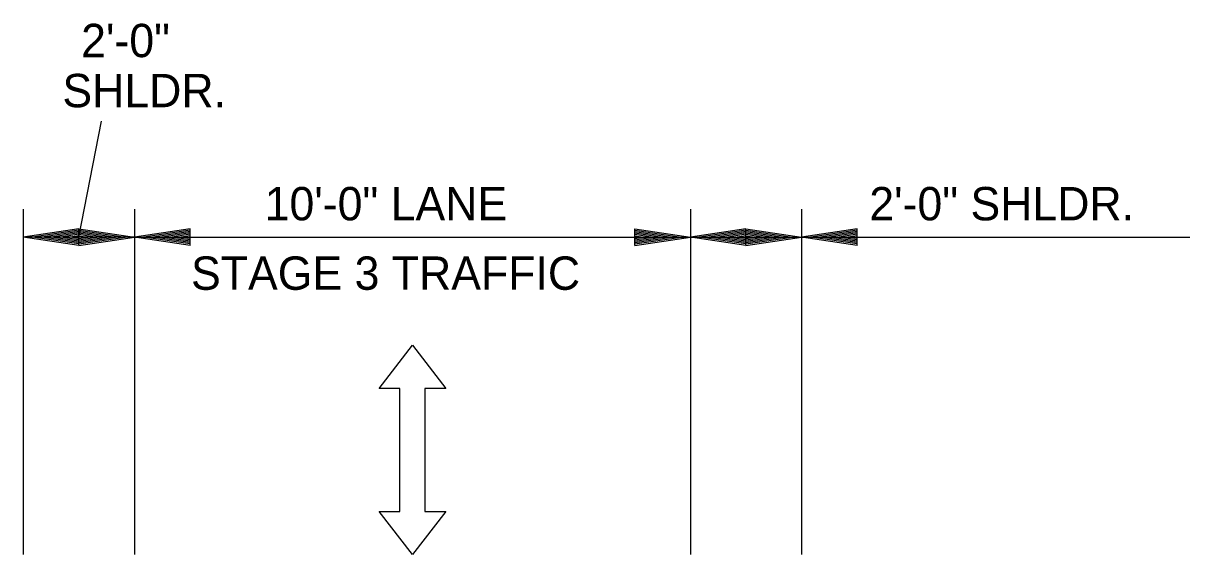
# Model space of a CAD drawing. Extents: x 1398460 to 1408037, y 380768 to 383968.
# Drawn here: x 1401538.9 to 1401748.7, y 383507.5 to 383603 of the extents above; entities that cross this region are included whole.
import ezdxf

# ---------------------------------------------------------------- set-up
doc = ezdxf.new("R2010")
doc.units = 0
doc.layers.add('R_Dimension', color=7, linetype='Continuous')
doc.layers.add('R_Striping', color=7, linetype='Continuous')

msp = doc.modelspace()

# ---------------------------------------------------------------- linework, layer by layer
at = {"layer": 'R_Dimension'}
for p, q in [((1401548.88, 383564.57), (1401552.93, 383585.38)), ((1401538.88, 383569.57), (1401538.88, 383507.46)), ((1401558.88, 383569.57), (1401558.88, 383507.46)), ((1401658.88, 383569.57), (1401658.88, 383507.46)), ((1401678.88, 383569.57), (1401678.88, 383507.46)), ((1401548.88, 383566.07), (1401538.88, 383564.57)), ((1401548.88, 383563.07), (1401538.88, 383564.57)), ((1401558.87, 383564.57), (1401538.88, 383564.57)), ((1401548.88, 383565.82), (1401540.55, 383564.57)), ((1401548.88, 383563.32), (1401540.55, 383564.57)), ((1401548.88, 383565.56), (1401542.27, 383564.57)), ((1401548.88, 383563.57), (1401542.27, 383564.57)), ((1401548.88, 383565.31), (1401543.93, 383564.57)), ((1401548.88, 383563.82), (1401543.93, 383564.57)), ((1401548.88, 383565.06), (1401545.63, 383564.57)), ((1401548.88, 383564.08), (1401545.63, 383564.57)), ((1401548.88, 383564.8), (1401547.3, 383564.57)), ((1401548.88, 383564.33), (1401547.3, 383564.57)), ((1401548.88, 383563.07), (1401548.88, 383566.07)), ((1401548.88, 383566.07), (1401558.88, 383564.57)), ((1401548.88, 383563.07), (1401548.88, 383566.07)), ((1401548.88, 383565.82), (1401557.21, 383564.57)), ((1401548.88, 383565.56), (1401555.49, 383564.57)), ((1401548.88, 383565.31), (1401553.82, 383564.57)), ((1401548.88, 383565.06), (1401552.13, 383564.57)), ((1401548.88, 383564.8), (1401550.46, 383564.57)), ((1401548.88, 383563.07), (1401558.88, 383564.57)), ((1401548.88, 383564.08), (1401552.13, 383564.57)), ((1401548.88, 383563.57), (1401555.49, 383564.57)), ((1401548.88, 383563.32), (1401557.21, 383564.57)), ((1401548.88, 383563.82), (1401553.82, 383564.57)), ((1401548.88, 383564.33), (1401550.46, 383564.57)), ((1401568.88, 383566.07), (1401558.88, 383564.57)), ((1401558.88, 383564.57), (1401658.88, 383564.57)), ((1401568.88, 383563.07), (1401558.88, 383564.57)), ((1401568.88, 383565.82), (1401560.55, 383564.57)), ((1401568.88, 383563.32), (1401560.55, 383564.57)), ((1401568.88, 383565.56), (1401562.27, 383564.57)), ((1401568.88, 383563.57), (1401562.27, 383564.57)), ((1401568.88, 383565.31), (1401563.93, 383564.57)), ((1401568.88, 383563.82), (1401563.93, 383564.57)), ((1401568.88, 383565.06), (1401565.63, 383564.57)), ((1401568.88, 383564.08), (1401565.63, 383564.57)), ((1401568.88, 383564.8), (1401567.3, 383564.57)), ((1401568.88, 383564.33), (1401567.3, 383564.57)), ((1401568.88, 383563.07), (1401568.88, 383566.07)), ((1401648.88, 383566.07), (1401658.88, 383564.57)), ((1401648.88, 383563.07), (1401648.88, 383566.07)), ((1401648.88, 383565.82), (1401657.21, 383564.57)), ((1401648.88, 383565.56), (1401655.49, 383564.57)), ((1401648.88, 383565.31), (1401653.82, 383564.57)), ((1401648.88, 383565.06), (1401652.13, 383564.57)), ((1401648.88, 383564.8), (1401650.46, 383564.57)), ((1401648.88, 383563.07), (1401658.88, 383564.57)), ((1401648.88, 383564.08), (1401652.13, 383564.57)), ((1401648.88, 383563.57), (1401655.49, 383564.57)), ((1401648.88, 383563.32), (1401657.21, 383564.57)), ((1401648.88, 383563.82), (1401653.82, 383564.57)), ((1401648.88, 383564.33), (1401650.46, 383564.57)), ((1401668.88, 383566.07), (1401658.88, 383564.57)), ((1401658.88, 383564.57), (1401678.88, 383564.57)), ((1401668.88, 383563.07), (1401658.88, 383564.57)), ((1401668.88, 383565.82), (1401660.55, 383564.57)), ((1401668.88, 383563.32), (1401660.55, 383564.57)), ((1401668.88, 383565.56), (1401662.27, 383564.57)), ((1401668.88, 383563.57), (1401662.27, 383564.57)), ((1401668.88, 383565.31), (1401663.93, 383564.57)), ((1401668.88, 383563.82), (1401663.93, 383564.57)), ((1401668.88, 383565.06), (1401665.63, 383564.57)), ((1401668.88, 383564.08), (1401665.63, 383564.57)), ((1401668.88, 383564.8), (1401667.3, 383564.57)), ((1401668.88, 383564.33), (1401667.3, 383564.57)), ((1401668.88, 383563.07), (1401668.88, 383566.07)), ((1401668.88, 383566.07), (1401678.88, 383564.57)), ((1401668.88, 383563.07), (1401668.88, 383566.07)), ((1401668.88, 383565.82), (1401677.21, 383564.57)), ((1401668.88, 383565.56), (1401675.49, 383564.57)), ((1401668.88, 383565.31), (1401673.82, 383564.57)), ((1401668.88, 383565.06), (1401672.13, 383564.57)), ((1401668.88, 383564.8), (1401670.46, 383564.57)), ((1401668.88, 383563.07), (1401678.88, 383564.57)), ((1401668.88, 383564.08), (1401672.13, 383564.57)), ((1401668.88, 383563.57), (1401675.49, 383564.57)), ((1401668.88, 383563.32), (1401677.21, 383564.57)), ((1401668.88, 383563.82), (1401673.82, 383564.57)), ((1401668.88, 383564.33), (1401670.46, 383564.57)), ((1401688.88, 383566.07), (1401678.88, 383564.57)), ((1401688.88, 383563.07), (1401678.88, 383564.57)), ((1401678.88, 383564.57), (1401748.71, 383564.57)), ((1401688.88, 383565.82), (1401680.55, 383564.57)), ((1401688.88, 383563.32), (1401680.55, 383564.57)), ((1401688.88, 383565.56), (1401682.27, 383564.57)), ((1401688.88, 383563.57), (1401682.27, 383564.57)), ((1401688.88, 383565.31), (1401683.93, 383564.57)), ((1401688.88, 383563.82), (1401683.93, 383564.57)), ((1401688.88, 383565.06), (1401685.63, 383564.57)), ((1401688.88, 383564.08), (1401685.63, 383564.57)), ((1401688.88, 383564.8), (1401687.3, 383564.57)), ((1401688.88, 383564.33), (1401687.3, 383564.57)), ((1401688.88, 383563.07), (1401688.88, 383566.07))]:
    msp.add_line(p, q, dxfattribs=at)
at = {"layer": 'R_Striping'}
msp.add_lwpolyline([(1401602.88, 383537.31), (1401608.88, 383545.1), (1401614.88, 383537.31), (1401611.13, 383537.31), (1401611.13, 383515.24), (1401614.88, 383515.24), (1401608.88, 383507.46), (1401602.88, 383515.24), (1401606.63, 383515.24), (1401606.63, 383537.31)], close=True, dxfattribs=at)

# ---------------------------------------------------------------- texts
at = {"layer": 'R_Dimension'}
for s, p in [('2\'-0"', (1401549.28, 383596.91)), ('SHLDR.', (1401545.91, 383587.91)), ('10\'-0" LANE', (1401582.3, 383567.57)), ('2\'-0" SHLDR.', (1401691.07, 383567.57)), ('STAGE 3 TRAFFIC', (1401569.05, 383555.08))]:
    msp.add_text(s, height=6, dxfattribs=at).set_placement(p)

doc.saveas('drawing.dxf')
